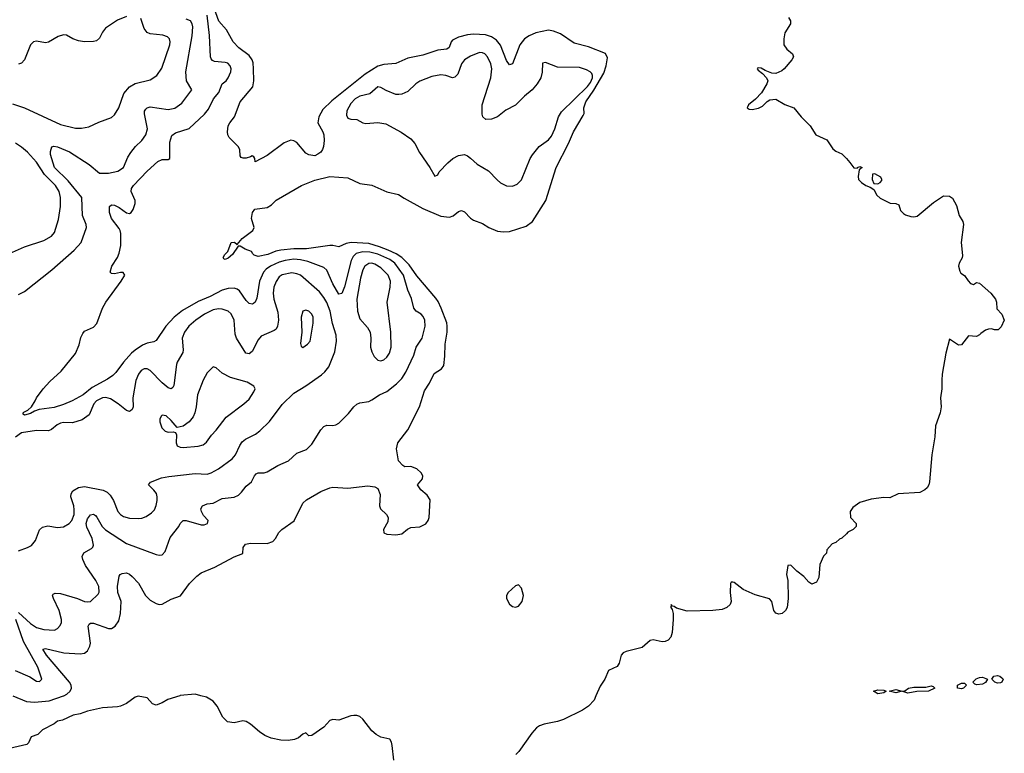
# Model space of a CAD drawing. Header units: inches. Extents: x 884549 to 1028252, y 526810 to 653624.
# Tile 523 of 656: x 934478 to 941055, y 609615 to 614519. Entities that reach past the tile are written whole.
import ezdxf

# ---------------------------------------------------------------- set-up
doc = ezdxf.new("R2010")
doc.units = ezdxf.units.IN
doc.header["$MEASUREMENT"] = 0
for name, color, linetype in [('A9630', 7, 'Continuous'), ('A9631', 7, 'Continuous'), ('A9641', 7, 'Continuous')]:
    doc.layers.add(name, color=color, linetype=linetype)

msp = doc.modelspace()

# ---------------------------------------------------------------- linework, layer by layer
at = {"layer": 'A9630', "color": 5}
for points, elevation in [([(935547.9, 610000), (935466.3, 609973.7), (935428.9, 609951.1), (935390, 609936), (935365.8, 609945.8), (935330, 609986), (935270, 609996.3), (935250, 609990.5), (935190, 609946.8), (935150, 609930.6), (935130, 609925.5), (935030, 609918.7), (934930, 609896.9), (934882.4, 609877.6), (934835.3, 609870), (934762.7, 609837.3), (934729.3, 609830), (934708.1, 609811.9), (934630, 609770.7), (934599.1, 609740.9), (934554.5, 609725.5), (934536.2, 609683.8), (934526, 609674), (934410, 609647.7)], 2080), ([(934431.1, 610000), (934522, 609962), (934577.1, 609957.1), (934675.2, 609964.8), (934770, 609998.4), (934773.1, 610000)], 2120), ([(936976.4, 609570), (936966.7, 609666.7), (936962, 609690), (936950.3, 609710.3), (936890, 609722), (936859.5, 609739.5), (936830, 609764.9), (936770, 609844), (936750, 609860.5), (936730, 609868), (936710, 609868), (936690, 609864.9), (936610, 609836), (936570, 609841), (936550, 609834.8), (936509.6, 609790.4), (936430, 609734.8), (936410, 609731), (936390, 609750.8), (936370, 609743.8), (936340.9, 609719.1), (936313.5, 609706.5), (936270, 609699.5), (936221.9, 609701.9), (936156.6, 609716.6), (936114.8, 609734.8), (936078.9, 609758.9), (936020.3, 609810), (935990, 609827.4), (935968.9, 609831.1), (935910, 609817.4), (935866.2, 609826.2), (935835.5, 609855.5), (935797, 609930), (935770, 609963), (935726, 609990), (935688.6, 610000)], 2080), ([(938327.5, 610000), (938314.3, 609970), (938276.9, 609930), (938237.1, 609902.9), (938110, 609841.2), (938070, 609827.5), (937981.2, 609810), (937950, 609799.1), (937930, 609784.4), (937899, 609750), (937812.6, 609627.4), (937792.9, 609607.1)], 2080)]:
    msp.add_lwpolyline(points, dxfattribs=dict(at, elevation=elevation))
at = {"layer": 'A9631', "color": 5}
for points, elevation in [([(934773.1, 610000), (934792.2, 610010), (934815, 610030), (934823.7, 610050), (934820.8, 610070), (934811, 610090), (934657.6, 610270), (934631.8, 610310), (934650, 610316.3), (934772.6, 610287.4), (934881.3, 610278.7), (934910, 610283.1), (934930, 610300.4), (934945.3, 610330), (934949.8, 610350), (934934.5, 610465.5), (934941, 610479), (934950, 610485.3), (934970, 610484.7), (935070, 610448.6), (935090, 610448.4), (935116, 610464), (935139.4, 610500.6), (935150.9, 610549.1), (935155.2, 610630), (935133.5, 610690), (935130.6, 610729.4), (935141.5, 610798.5), (935148, 610810), (935162.4, 610817.6), (935190, 610820.3), (935210, 610812.9), (935230, 610796.9), (935272.1, 610752.1), (935318.6, 610670), (935350, 610638.9), (935390, 610615.3), (935410, 610610.3), (935430, 610612), (935490, 610644.9), (935551.9, 610668.1), (935611.3, 610750), (935661.1, 610798.9), (935690, 610820.3), (935781.3, 610858.7), (935910, 610928.9), (935969, 610950), (935969.6, 610990), (935986.7, 611013.3), (936018.7, 611018.7), (936130, 611017), (936169.7, 611030.3), (936187, 611050), (936209.5, 611090), (936229.5, 611110), (936311.5, 611168.5), (936370, 611286.8), (936393.2, 611310), (936490, 611365.7), (936550, 611390.3), (936570, 611393.7), (936670, 611386), (936802.8, 611402.8), (936850, 611395.5), (936870, 611384), (936885.1, 611345.1), (936880.2, 611270), (936889, 611250), (936929.1, 611210), (936939.1, 611190), (936937.3, 611162.7), (936907.8, 611110), (936909.6, 611089.6), (936930, 611078.6), (936990, 611075.6), (937030, 611080.9), (937067.7, 611112.3), (937090, 611123.6), (937150, 611127.7), (937191.2, 611148.8), (937206, 611170), (937213.2, 611190), (937219, 611310), (937200.2, 611340.2), (937156.6, 611376.6), (937134, 611410), (937169.6, 611450), (937169.7, 611470), (937158.7, 611490), (937130, 611516), (937090, 611532.7), (937050, 611529), (937038, 611538), (937009, 611570), (936994, 611650), (937004, 611690), (937070, 611776), (937147.6, 611930), (937181.3, 612038.7), (937214.6, 612090), (937247.2, 612152.8), (937296, 612184), (937310, 612207.7), (937317.7, 612270), (937318.9, 612350), (937333.6, 612430), (937333.2, 612470), (937330, 612492.7), (937294, 612590), (937273.8, 612633.8), (937257.6, 612657.6), (937130, 612807.4), (937079, 612879), (937030, 612930), (936993.3, 612953.3), (936938.6, 612978.6), (936881.2, 613001.2), (936810, 613021.7), (936691.1, 613028.9), (936658.1, 613021.9), (936610, 613000.4), (936570, 613009.7), (936550, 613008.7), (936393, 612987), (936310, 612986.8), (936222.6, 612977.4), (936188.5, 612971.5), (936135.5, 612950), (936070, 612935.1), (936044.8, 612944.8), (936034, 612954), (936026, 612970), (935984.4, 612984.4), (935950, 613004.5), (935936, 613004), (935898.4, 612950), (935870, 612925.1), (935850, 612916), (935840.7, 612920.7), (935836, 612930), (935847.8, 612950), (935867.8, 612970), (935889.5, 613030), (935911.8, 613031.8), (935930, 613016), (935964.1, 613055.9), (936036, 613110), (936044.5, 613130), (936026.6, 613190), (936033.2, 613230), (936048.2, 613251.8), (936130, 613264), (936159.7, 613280.3), (936190, 613313), (936361.2, 613410), (936450, 613446), (936550, 613470.5), (936670, 613460.5), (936750, 613423.2), (936830, 613412.9), (936930, 613366.9), (937007.3, 613350), (937045, 613325), (937170, 613257.1), (937290, 613205.6), (937350, 613199.2), (937373.4, 613206.6), (937410, 613235.8), (937430, 613243.1), (937450, 613234.4), (937490, 613192.2), (937510, 613178), (937570, 613155.6), (937612.7, 613130), (937670, 613104.7), (937710, 613099.7), (937750, 613103.5), (937861.3, 613138.7), (937903.9, 613170), (937992.3, 613310), (938061.8, 613530), (938143.1, 613690), (938177, 613770), (938242.8, 613877.2), (938247.7, 613892.3), (938246.3, 613930), (938259.4, 613970), (938313.1, 614046.9), (938379.2, 614160.8), (938396.5, 614210), (938403.6, 614263.6), (938390, 614292.3), (938277.9, 614337.9), (938181.5, 614361.5), (938090, 614424.1), (938042.7, 614442.7), (938010, 614448.8), (937924.9, 614430), (937880.3, 614410), (937850, 614389.8), (937819.8, 614350), (937770, 614223.7), (937750, 614216.2), (937730, 614244.7), (937688.7, 614348.7), (937662.1, 614382.1), (937630, 614404.7), (937590, 614418.4), (937510, 614422.6), (937470, 614417.2), (937410, 614401.2), (937370, 614381.8), (937360.9, 614370), (937347.1, 614332.9), (937330, 614320.7), (937270, 614315), (937170, 614281.7), (937070, 614261), (936990, 614225.8), (936910, 614219.6), (936870, 614207.1), (936786.2, 614153.8), (936563.7, 613976.3), (936502.6, 613917.4), (936475.2, 613870), (936470.2, 613830), (936502.3, 613770), (936508.8, 613750), (936512, 613710), (936508, 613670), (936500.5, 613650), (936490, 613633.2), (936470, 613619.3), (936450, 613609.4), (936410, 613614.5), (936390, 613627), (936330, 613697.6), (936310, 613709.7), (936290, 613712.2), (936245, 613695), (936130.4, 613610), (936050, 613568.7), (936048.7, 613590), (936042, 613602), (936030, 613608.7), (936018.8, 613601.2), (935990, 613594), (935970, 613592), (935957.5, 613597.5), (935949.6, 613609.6), (935948.4, 613650), (935937.3, 613670), (935876, 613730), (935868.1, 613748.1), (935866.3, 613770), (935870.8, 613810), (935880.3, 613830), (935913.5, 613870), (935950.6, 613969.4), (936035.8, 614070), (936040.8, 614110), (936040.4, 614190), (936036.9, 614230), (936030.5, 614250), (936010, 614278.6), (935942, 614330), (935903.5, 614370), (935859.5, 614450), (935808.9, 614508.9), (935776.5, 614596.5)], 2120), ([(934430, 613956.4), (934510, 613928.8), (934750, 613816.9), (934850, 613794), (934890, 613793.4), (934938.6, 613801.4), (935006.1, 613833.9), (935090, 613864.9), (935110, 613882.4), (935139.7, 613930), (935174.1, 614025.9), (935211.2, 614070), (935250, 614092), (935350, 614116.9), (935394.6, 614145.4), (935426.2, 614193.8), (935480.2, 614350), (935482.5, 614370), (935478, 614390), (935464.1, 614404.1), (935434.5, 614414.5), (935350, 614425), (935330, 614433.8), (935310, 614460.5), (935287.3, 614527.3)], 2180), ([(934470, 610556.1), (934550, 610482.1), (934590, 610455.6), (934638.1, 610441.9), (934710, 610438), (934730, 610448.4), (934747.8, 610470), (934756, 610490), (934757.6, 610510), (934740.6, 610570), (934702.6, 610650), (934696.4, 610670), (934701.5, 610678.5), (934715.5, 610684.5), (934750, 610682.3), (934863, 610650), (934910, 610630.3), (934932.8, 610627.2), (934950, 610630.5), (935000.7, 610679.3), (935008.2, 610691.8), (935005.4, 610730), (934986.3, 610770), (934917, 610870), (934898.8, 610910), (934895.6, 610930), (934905.5, 610954.5), (934956.8, 610983.2), (934966.7, 610993.3), (934970, 611006), (934960.7, 611050), (934926.3, 611126.3), (934922, 611150), (934930, 611181.5), (934950, 611208), (934970, 611212.3), (934983.5, 611203.5), (934993.3, 611193.3), (935028.8, 611130), (935050, 611107.5), (935190, 611016.6), (935390, 610943.8), (935410, 610939.1), (935430, 610940.7), (935450, 610962.8), (935483.5, 611056.5), (935539.8, 611130), (935550, 611150.6), (935569.7, 611170.3), (935590, 611170.4), (935690, 611141.6), (935710, 611142), (935732.3, 611150), (935737, 611170), (935704.8, 611204.8), (935691.5, 611230), (935687.8, 611250), (935699.3, 611270), (935730, 611282.6), (935770, 611287.7), (935830, 611318), (935910, 611328), (935939.5, 611340.5), (935960.4, 611359.6), (935990, 611401.5), (936026.6, 611430), (936045.4, 611470), (936057, 611483), (936070, 611490.2), (936110, 611490.3), (936130, 611495.3), (936201.8, 611538.2), (936274, 611570), (936330, 611620.4), (936394, 611646), (936430, 611681.6), (936490, 611778), (936510, 611799.3), (936530, 611808.5), (936570, 611806.7), (936589.7, 611810.3), (936610, 611821.6), (936673.7, 611886.3), (936708.7, 611931.3), (936730, 611948.5), (936750, 611958), (936810, 611967.2), (936830, 611977), (936880.7, 612010), (936930, 612032.3), (936995, 612085), (937030, 612120.9), (937056.6, 612163.4), (937110, 612276.4), (937126.9, 612330), (937166.6, 612390), (937186.1, 612470), (937183.4, 612510), (937173.5, 612533.5), (937158.5, 612550), (937127.1, 612570), (937109.8, 612590), (937095.8, 612655.8), (937070, 612711.5), (937041.8, 612810), (936984.2, 612890), (936950, 612916.5), (936870, 612950.5), (936815.8, 612964.2), (936770, 612967.8), (936724.6, 612955.4), (936704.7, 612935.3), (936692, 612910), (936647, 612733), (936630, 612687.3), (936610, 612683.6), (936570, 612753.3), (936530, 612843.9), (936510, 612862.2), (936402.3, 612902.3), (936353.7, 612913.7), (936310, 612917.7), (936250, 612909.9), (936210, 612897.1), (936152.7, 612870), (936123.7, 612850), (936105.8, 612830), (936079.8, 612770), (936062, 612658), (936050, 612629.3), (936038.9, 612621.1), (936030, 612617.6), (936010, 612622), (935990, 612640.9), (935945.6, 612705.6), (935930, 612717.5), (935910, 612723.4), (935870, 612720.8), (935830, 612709.5), (935750, 612667.2), (935670, 612635), (935565.9, 612574.1), (935510.1, 612530), (935453.2, 612470), (935390, 612374.7), (935374.2, 612365.8), (935330, 612356.3), (935297.1, 612342.9), (935247.9, 612310), (935224.2, 612290), (935171.8, 612230), (935119.8, 612160.2), (935099.4, 612140.6), (935064.3, 612115.7), (934961, 612059), (934901.8, 612010), (934827.4, 611970), (934770, 611945.6), (934707.3, 611927.3), (934607.3, 611912.7), (934577.5, 611902.5), (934550, 611885.3), (934510, 611874), (934501.5, 611881.5), (934500.9, 611890), (934505.7, 611894.3), (934532, 611908), (934557.2, 611930), (934582, 611970), (934589, 611990), (934634, 612050), (934678.9, 612101.1), (934754, 612170), (934850, 612286.8), (934875.3, 612344.7), (934886.2, 612393.8), (934898.3, 612421.7), (934910, 612435.5), (934970, 612463.1), (934991.9, 612488.1), (935031.3, 612590), (935054, 612630), (935156.3, 612770), (935179.3, 612810), (935169, 612829), (935150, 612829.2), (935110, 612819.3), (935090, 612822), (935082, 612830), (935093.2, 612870), (935131.5, 612928.5), (935141.3, 612958.7), (935152.6, 613010), (935153, 613090), (935149.7, 613110), (935142.2, 613122.2), (935089.8, 613190), (935078.5, 613230), (935077.2, 613270), (935090, 613280.7), (935110, 613279.3), (935142.8, 613262.8), (935190, 613228), (935210, 613224), (935222, 613230), (935235.3, 613250), (935248.7, 613290), (935248.7, 613310), (935222.7, 613370), (935224.7, 613390), (935237.7, 613410), (935330, 613506.8), (935399.8, 613570), (935430, 613583.5), (935470, 613583.1), (935479.5, 613590), (935480, 613700), (935494.7, 613745.3), (935518.5, 613761.5), (935610, 613791.2), (935713.1, 613886.9), (935739.3, 613920.7), (935772.9, 613990), (935807.2, 614032.8), (935829.8, 614090), (935855.8, 614110), (935870.6, 614129.4), (935887.1, 614170), (935889.7, 614190), (935883.5, 614210), (935867.7, 614227.7), (935850, 614233.5), (935779.8, 614239.8), (935765.2, 614245.2), (935755.9, 614255.9), (935751.4, 614271.4), (935746, 614414), (935730, 614549.4)], 2140), ([(935190, 614540.7), (935130, 614515), (935050, 614460.9), (935030, 614434.2), (935010, 614394.9), (934990, 614377.7), (934970, 614371.8), (934910, 614369.8), (934870, 614377.1), (934831.5, 614390), (934790, 614414.6), (934770, 614416.5), (934734.8, 614405.2), (934670, 614368.2), (934650, 614365), (934590, 614375.9), (934570, 614370.8), (934549.4, 614350), (934510, 614249.7), (934490, 614227.3), (934470, 614220.4)], 2180), ([(934470, 612682.3), (934510, 612702.8), (934692.4, 612847.6), (934841.6, 612978.4), (934888.1, 613030), (934922.8, 613130), (934921.1, 613150), (934897.3, 613210), (934893.3, 613330), (934801.4, 613441.4), (934710.9, 613530), (934683, 613617), (934682.7, 613637.3), (934692.1, 613667.9), (934706.2, 613673.8), (934730, 613668.5), (934810, 613634.4), (934940.9, 613550), (935010, 613493.8), (935070, 613493.8), (935134, 613506), (935171.3, 613530), (935201, 613599), (935219.7, 613630), (935251.1, 613670), (935293.5, 613710), (935321.2, 613750), (935330.6, 613790), (935310.7, 613889.3), (935312.4, 613907.6), (935319.8, 613920.2), (935330, 613930.2), (935350, 613935.2), (935470, 613919.3), (935513.8, 613926.2), (935559.7, 613960.3), (935627.1, 614050), (935592.3, 614110), (935586.8, 614170), (935630.4, 614409.6), (935633.5, 614470), (935630.4, 614490.4), (935618.5, 614510), (935590, 614523)], 2160), ([(939613.4, 614533.4), (939626.6, 614510), (939626, 614490), (939589.3, 614430), (939582, 614390), (939582.9, 614350), (939602.2, 614322.2), (939639.7, 614290), (939646, 614270), (939636.8, 614250), (939584.6, 614190), (939570, 614177.6), (939530, 614158.8), (939501.8, 614161.8), (939458.4, 614178.4), (939430, 614194.9), (939410, 614197.3), (939406.2, 614193.8), (939403.7, 614190), (939410, 614181.2), (939439.3, 614159.3), (939466.6, 614130), (939475.1, 614110), (939469.3, 614090), (939433.3, 614030), (939393.4, 613986.6), (939346.6, 613950), (939338, 613930), (939350, 613919.7), (939370, 613917.6), (939412.7, 613927.3), (939439, 613941), (939470, 613972.1), (939490, 613982.2), (939528.1, 613988.1), (939590, 613952), (939649.5, 613929.5), (939699.3, 613870), (939759, 613810), (939795.3, 613750), (939870, 613716), (939910, 613655.3), (939930, 613639), (939970, 613622), (940000, 613589.9)], 2080), ([(934390, 612946.3), (934510, 613000.2), (934638.2, 613041.8), (934690, 613072), (934710, 613096.3), (934736.4, 613183.6), (934750.6, 613270), (934751.2, 613330), (934740.6, 613370), (934717, 613410), (934643.9, 613483.9), (934590, 613565.5), (934530, 613632.2), (934490, 613667.4), (934450, 613692.7)], 2180), ([(934470, 610968.8), (934529.8, 610990.2), (934555.8, 611004.2), (934583.5, 611036.5), (934610.9, 611109.1), (934630, 611126.7), (934665.2, 611134.8), (934730, 611123.8), (934770, 611127.6), (934808.4, 611150), (934826.8, 611170), (934840.6, 611210), (934842.5, 611242.5), (934839.2, 611270), (934818.7, 611330), (934822, 611350), (934831.7, 611368.3), (934870, 611390.6), (934910, 611398), (935034.7, 611374.7), (935061, 611361), (935081, 611341), (935103.6, 611303.6), (935132.6, 611230), (935150.1, 611210.1), (935170, 611197.2), (935210, 611185.7), (935270, 611183.7), (935293, 611187), (935321.4, 611198.6), (935358.5, 611221.5), (935377.1, 611242.9), (935389.3, 611270.7), (935396.1, 611303.9), (935396.5, 611330), (935390.4, 611350.4), (935374.2, 611374.2), (935338.4, 611410), (935352.4, 611427.6), (935424.7, 611455.3), (935474.2, 611465.8), (935650, 611485.2), (935730, 611481.2), (935757, 611490), (935804.7, 611515.3), (935897.3, 611582.7), (935919.2, 611610), (935947.2, 611672.8), (935964.1, 611695.9), (935985.9, 611714.1), (936051.9, 611748.1), (936082.6, 611770), (936146.6, 611833.4), (936230, 611945.3), (936310, 612021.7), (936390, 612071.2), (936494.3, 612145.7), (936516, 612164), (936542.9, 612197.1), (936582.7, 612297.3), (936594.1, 612370), (936591.1, 612410), (936567.8, 612487.8), (936551.9, 612570), (936530, 612627.8), (936510, 612661.6), (936479.5, 612699.5), (936354.2, 612810), (936330, 612820.2), (936294.5, 612825.5), (936230, 612814.1), (936210, 612799.3), (936190, 612768.3), (936176.2, 612730), (936170.8, 612690.8), (936175, 612650), (936202.8, 612562.8), (936205.5, 612510), (936200.5, 612470), (936190.2, 612450), (936178.5, 612441.5), (936090, 612402.9), (936070, 612378.5), (936030, 612299.7), (936010, 612284), (935988.3, 612290), (935927, 612390), (935917.6, 612417.6), (935909.3, 612509.3), (935891.3, 612551.3), (935869.2, 612569.2), (935830, 612583.2), (935805.7, 612585.7), (935770, 612579.5), (935712.4, 612550), (935654.4, 612510), (935608.2, 612470), (935577.5, 612430), (935563.8, 612390), (935569.3, 612310.7), (935566.4, 612293.6), (935530.2, 612230), (935525.6, 612214.4), (935506.5, 612073.5), (935499.6, 612060.4), (935490, 612051.2), (935470, 612056.8), (935430, 612090.8), (935350, 612173), (935330, 612184.7), (935310, 612184.2), (935290, 612173), (935271.1, 612148.9), (935253.7, 612106.3), (935233.4, 611990), (935236.3, 611930), (935230, 611912), (935216.9, 611903.1), (935210, 611900.4), (935190, 611905.7), (935135.4, 611950), (935084.2, 611984.2), (935053.1, 611993.1), (935030, 611990.5), (934990, 611969.8), (934972.5, 611950), (934942.5, 611877.5), (934895.3, 611844.7), (934830, 611824.2), (934770, 611826.2), (934750, 611822.2), (934727.4, 611810), (934690, 611779.2), (934670, 611769.8), (934590, 611772.4), (934490, 611756.7), (934450, 611727.8)], 2160), ([(940000, 611082), (939970, 611052), (939954.6, 611045.4), (939930, 611024.7), (939904.7, 611015.3), (939870, 610974), (939867.3, 610952.7), (939848.4, 610931.6), (939823.1, 610876.9), (939815.3, 610790), (939800.4, 610759.6), (939770, 610744.7), (939750, 610758), (939716.3, 610796.3), (939670, 610831.3), (939630, 610871.3), (939609.1, 610870.9), (939600.9, 610810), (939609.2, 610770), (939612, 610650), (939603.6, 610590), (939593.6, 610570), (939571.8, 610550), (939550, 610545.2), (939530, 610550.6), (939514.9, 610570), (939502.8, 610630), (939487.7, 610647.7), (939390, 610674), (939310, 610710.7), (939250, 610757.3), (939242, 610758), (939230, 610758), (939227, 610750), (939223.6, 610690), (939229.6, 610630), (939222.9, 610610), (939202.7, 610590), (939170, 610575.8), (939109.2, 610569.2), (938936.2, 610563.8), (938864.7, 610584.7), (938850, 610596.3), (938838, 610598), (938828.7, 610610), (938827.3, 610590), (938836.6, 610576.6), (938843, 610550), (938843.1, 610510), (938837.1, 610422.9), (938827, 610390), (938810, 610370.6), (938790, 610361.6), (938770, 610360.5), (938710, 610372.2), (938690, 610368.4), (938636.9, 610323.1), (938530, 610296.4), (938510, 610287.3), (938495.1, 610270), (938483.3, 610216.7), (938470, 610194.8), (938410, 610167.3), (938386.3, 610110), (938355.8, 610064.2), (938327.5, 610000)], 2080), ([(934447.5, 610167.5), (934544.9, 610124.9), (934590, 610098), (934610, 610094.8), (934625.2, 610110), (934597.6, 610190), (934503.2, 610363.2), (934451.2, 610510)], 2140), ([(935688.6, 610000), (935650, 610010.3), (935550, 610000.7), (935547.9, 610000)], 2080)]:
    msp.add_lwpolyline(points, dxfattribs=dict(at, elevation=elevation))
for points, elevation in [([(937550, 614299.1), (937490, 614275.2), (937450, 614249.8), (937430, 614222.6), (937404.7, 614155.3), (937385.3, 614134.7), (937370, 614130.7), (937325.1, 614145.1), (937290, 614149.9), (937230, 614139.4), (937150, 614108.2), (937124.4, 614090), (937070, 614038.5), (937030, 614020.3), (937010, 614017.6), (936990, 614019.1), (936925.6, 614045.6), (936890, 614066), (936870, 614069.6), (936815.9, 614024.1), (936750, 614007.8), (936719.6, 613990), (936690, 613957.3), (936663.2, 613910), (936660.7, 613880.7), (936670, 613859.5), (936690, 613853.1), (936730, 613851.3), (936769.3, 613829.3), (936790, 613825.3), (936870, 613832), (936923.1, 613823.1), (937026.1, 613766.1), (937090, 613722), (937117.3, 613690), (937147.7, 613630), (937217.3, 613530), (937250, 613472), (937270, 613482), (937279.5, 613500.5), (937338.2, 613561.8), (937372, 613590), (937410, 613610.3), (937450, 613616.4), (937470, 613608.5), (937490, 613593.7), (937532.8, 613552.8), (937609.1, 613509.1), (937667.1, 613447.1), (937690, 613428.7), (937730, 613408.7), (937770, 613406.4), (937800.5, 613419.5), (937830.8, 613449.2), (937887.8, 613590), (937903.8, 613616.2), (937947.9, 613670), (938010, 613716.1), (938030, 613739.7), (938051.6, 613790), (938076.8, 613870), (938096.9, 613903.1), (938270, 614072.6), (938290, 614098.9), (938303.4, 614130), (938304.5, 614144.5), (938299.4, 614159.4), (938289.2, 614169.2), (938263.5, 614183.5), (938218, 614198), (938070, 614202), (937990, 614232), (937971, 614229), (937967.2, 614167.2), (937958.2, 614130), (937935, 614090), (937902, 614050), (937850, 614007.2), (937790, 613947.8), (937725.6, 613914.4), (937670, 613869.8), (937630, 613854), (937592, 613852), (937572.6, 613870), (937567.4, 613887.4), (937567.6, 613950), (937624, 614130), (937632, 614190), (937624.1, 614224.1), (937603.5, 614270), (937586, 614290), (937570, 614297.7)], 2140), ([(936830, 612890.4), (936810, 612889.8), (936782.5, 612870), (936770, 612846.3), (936754.1, 612790), (936730.7, 612650), (936733.4, 612570), (936750, 612518), (936801, 612461), (936818, 612430), (936822.7, 612390), (936821.7, 612330), (936830, 612298.8), (936846.6, 612266.6), (936870, 612242.4), (936890, 612238.7), (936910, 612245.7), (936930, 612263.1), (936948.3, 612290), (936959.8, 612330), (936958, 612430), (936931.4, 612630), (936953.4, 612730), (936954.6, 612770), (936938.1, 612810), (936890, 612859.1), (936850, 612884.2)], 2160), ([(936390, 612578), (936370, 612569.3), (936357.7, 612530), (936362.6, 612430), (936354.4, 612354.4), (936356.9, 612336.9), (936370, 612327.7), (936401.2, 612350), (936417, 612370), (936438.2, 612490), (936437.6, 612530), (936430, 612549.4), (936410, 612569.6)], 2180), ([(935770, 612198.4), (935730, 612157.6), (935702.7, 612110), (935664.6, 612010), (935655.9, 611930), (935646.8, 611890), (935636.2, 611863.8), (935610, 611831.1), (935570, 611801.6), (935530, 611793.2), (935490, 611839.5), (935456, 611870), (935430, 611874), (935424, 611870), (935413, 611850), (935412.7, 611830), (935426.4, 611790), (935450, 611768.2), (935470, 611761.6), (935503.5, 611763.5), (935518.5, 611758.5), (935524, 611744), (935522.3, 611690), (935530.3, 611670.3), (935550, 611661.1), (935570, 611658.3), (935670, 611666.9), (935702.7, 611677.3), (935725.9, 611694.1), (935757.9, 611742.1), (935790, 611775.2), (935857.6, 611862.4), (935975.1, 611950), (936010, 611983.1), (936042.4, 612030), (936049.6, 612050), (936042, 612070), (935996.4, 612096.4), (935886.1, 612126.1), (935830, 612154.7), (935790, 612192.3)], 2180), ([(937810, 610742), (937790, 610735.3), (937741, 610690), (937730.7, 610670), (937730.6, 610650), (937750, 610610.8), (937770, 610596.3), (937790, 610590.7), (937810, 610597.3), (937835.1, 610630), (937842.7, 610670), (937830, 610718)], 2120)]:
    msp.add_lwpolyline(points, close=True, dxfattribs=dict(at, elevation=elevation))
at = {"layer": 'A9641', "color": 5, "elevation": 2080}
msp.add_lwpolyline([(940000, 613589.9), (940024.1, 613564.1), (940050, 613528), (940074, 613526), (940074, 613530), (940090, 613538), (940106, 613530), (940086, 613514), (940078, 613470), (940082, 613450), (940102, 613430), (940129.5, 613409.5), (940159.3, 613399.3), (940183.1, 613383.1), (940204.8, 613344.8), (940226.6, 613326.6), (940292.9, 613292.9), (940330, 613289), (940350, 613282), (940362.5, 613242.5), (940382, 613222), (940395.1, 613215.1), (940430, 613203.6), (940450, 613201.6), (940473.8, 613206.2), (940582.6, 613297.4), (940650, 613341.6), (940690, 613339.6), (940710, 613325.1), (940737, 613277), (940754, 613210), (940778, 613170), (940782.8, 613150), (940766.4, 613030), (940776.9, 612943.1), (940773.6, 612926.4), (940753.2, 612890), (940749.4, 612870), (940758, 612838), (940765.2, 612825.2), (940790, 612808.7), (940812.9, 612772.9), (940830, 612755.3), (940850, 612749), (940870, 612762), (940890, 612757.2), (940965.1, 612690), (940997, 612650), (941003.7, 612630), (941005.6, 612585.6), (941038, 612550), (941055.3, 612510), (941033.6, 612466.4), (941013.6, 612446.4), (940990, 612444.7), (940970, 612451.3), (940950, 612451), (940930, 612444), (940898, 612422), (940890, 612411.3), (940870, 612401), (940815.3, 612404.7), (940770, 612346), (940750, 612342), (940690, 612382), (940665.6, 612290), (940641.3, 612150), (940636.9, 612110), (940638, 612050), (940629.6, 611990), (940632.7, 611930), (940626, 611890), (940596.6, 611803.4), (940591.6, 611730), (940571.2, 611610), (940555.1, 611430), (940550.9, 611409.1), (940540.5, 611390), (940524.7, 611375.3), (940490, 611358.9), (940346, 611350), (940290, 611322), (940250, 611324.7), (940165.6, 611314.4), (940089.3, 611290.7), (940058, 611270), (940043.1, 611256.9), (940026, 611230), (940028, 611190), (940066, 611150), (940066, 611130), (940046, 611110), (940010, 611092), (940000, 611082)], dxfattribs=at)
at = {"layer": 'A9641', "color": 5}
for points, elevation in [([(940190, 613488), (940174, 613486), (940172, 613450), (940184.7, 613424.7), (940210, 613422), (940226, 613430), (940236.4, 613443.6), (940238, 613450), (940230, 613466)], 2080), ([(940872, 610072), (940857.5, 610077.5), (940844, 610090), (940867.8, 610112.2), (940890, 610121.7), (940910, 610124.2), (940942.8, 610110), (940930, 610088), (940910, 610077.4)], 2060), ([(941010, 610083.5), (940992.7, 610090), (940981, 610101), (940972.7, 610110), (940985.2, 610130), (941010, 610134), (941026, 610130), (941039.6, 610119.6), (941048, 610110), (941038.8, 610090), (941030, 610086.9)], 2060), ([(940210, 610012.7), (940181.2, 610030), (940210, 610038.7), (940250, 610035.8), (940266, 610030), (940250, 610019.3)], 2060), ([(940410, 610017.6), (940370.7, 610029.3), (940330, 610019.5), (940286, 610030), (940330, 610042), (940370, 610030.5), (940390, 610033), (940415.3, 610050), (940450, 610057.4), (940530, 610057.1), (940566.4, 610066.4), (940581, 610061), (940590.7, 610050.7), (940550, 610029.8), (940470, 610026.9)], 2060), ([(940770, 610044.8), (940742.7, 610050), (940742.7, 610070), (940770, 610084.4), (940790, 610082.8), (940802.8, 610070), (940782, 610050)], 2060)]:
    msp.add_lwpolyline(points, close=True, dxfattribs=dict(at, elevation=elevation))

doc.saveas('drawing.dxf')
